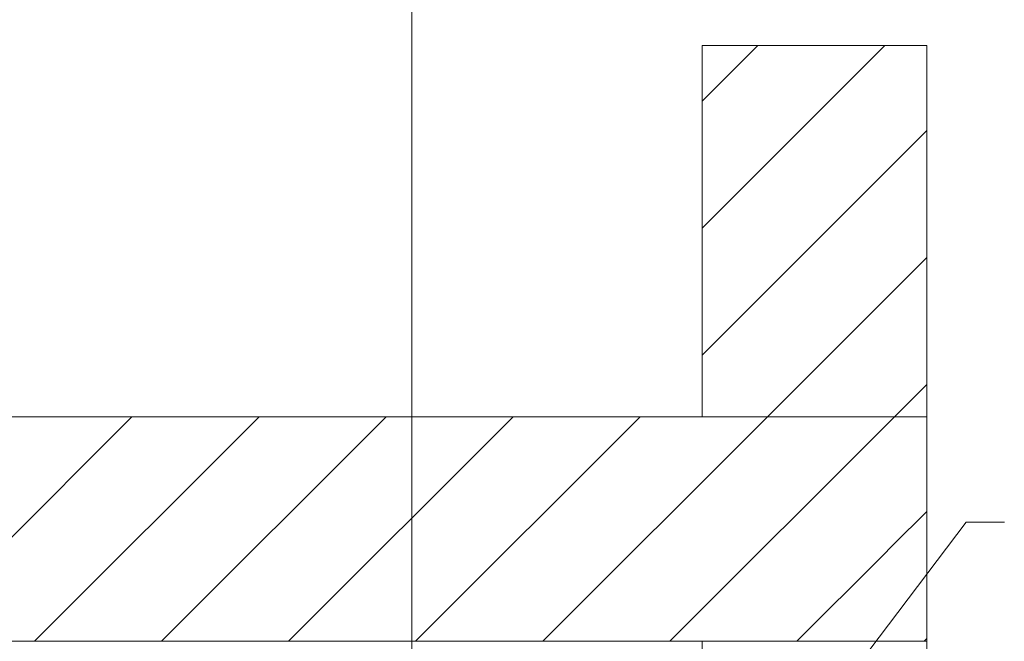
# Model space of a CAD drawing. Extents: x -620 to 3480, y 62 to 1112.
# Tile 260 of 288: x 260 to 271, y 879 to 886. Entities that reach past the tile are written whole.
import ezdxf
from ezdxf.lldxf.tags import DXFTag

# ---------------------------------------------------------------- set-up
doc = ezdxf.new("R2010")
doc.units = 0
doc.layers.get('0').update_dxf_attribs({"lineweight": 13})
doc.layers.add('E_Detail_Beschriftung', color=7, linetype='Continuous', lineweight=13, true_color=0x009900)
doc.layers.add('E_Detail_Wandschraffur', color=7, linetype='Continuous', lineweight=5, true_color=0xc0c0c0)
doc.layers.add('E_Detail_Linie_Text_Bem', color=7, linetype='Continuous', lineweight=13)
doc.styles.get("Standard").update_dxf_attribs({"font": 'ARIALN.TTF'})
tags = doc.linetypes.add('fein_strichliert', pattern=[4, 1, -2, 1]).pattern_tags.tags
tags[8:9] = [DXFTag(74, 4), DXFTag(75, 0), DXFTag(340, '0'), DXFTag(46, 0.0), DXFTag(50, 0.0), DXFTag(44, 0.0), DXFTag(45, 0.0)]
tags[6:7] = [DXFTag(74, 4), DXFTag(75, 0), DXFTag(340, '0'), DXFTag(46, 0.0), DXFTag(50, 0.0), DXFTag(44, 0.0), DXFTag(45, 0.0)]
tags[4:5] = [DXFTag(74, 4), DXFTag(75, 0), DXFTag(340, '0'), DXFTag(46, 0.0), DXFTag(50, 0.0), DXFTag(44, 0.0), DXFTag(45, 0.0)]
tags = doc.linetypes.add('fein_strichliert-A06GA2TT8I', pattern=[4, 1, -2, 1]).pattern_tags.tags
tags[8:9] = [DXFTag(74, 4), DXFTag(75, 0), DXFTag(340, '0'), DXFTag(46, 0.0), DXFTag(50, 0.0), DXFTag(44, 0.0), DXFTag(45, 0.0)]
tags[6:7] = [DXFTag(74, 4), DXFTag(75, 0), DXFTag(340, '0'), DXFTag(46, 0.0), DXFTag(50, 0.0), DXFTag(44, 0.0), DXFTag(45, 0.0)]
tags[4:5] = [DXFTag(74, 4), DXFTag(75, 0), DXFTag(340, '0'), DXFTag(46, 0.0), DXFTag(50, 0.0), DXFTag(44, 0.0), DXFTag(45, 0.0)]

# ---------------------------------------------------------------- blocks, each defined once
blk = doc.blocks.new('Referenz-A06GA2TU8I')
at = {"layer": 'E_Detail_Linie_Text_Bem', "linetype": 'fein_strichliert-A06GA2TT8I', "ltscale": 0.65}
blk.add_line((263.986, 838.323), (263.986, 891.202), dxfattribs=at)
at = {"layer": 'E_Detail_Linie_Text_Bem', "linetype": 'Continuous', "ltscale": 0.13}
for p, q in [((267.214, 885.765), (269.714, 885.765)), ((267.214, 881.631), (267.214, 885.765)), ((269.714, 885.765), (269.714, 881.631)), ((269.714, 881.631), (218.387, 881.631)), ((269.714, 881.631), (267.214, 881.631)), ((269.714, 879.131), (269.714, 881.631)), ((218.387, 879.131), (267.214, 879.131)), ((228.779, 879.131), (269.714, 879.131)), ((267.214, 879.131), (269.714, 879.131)), ((267.214, 867.331), (267.214, 879.131)), ((269.714, 879.131), (269.714, 839.131))]:
    blk.add_line(p, q, dxfattribs=at)
at = {"layer": 'E_Detail_Linie_Text_Bem', "color": 0, "linetype": 'Continuous', "ltscale": 0.13}
for p, q in [((268.482, 878.25), (270.152, 880.459)), ((270.152, 880.459), (270.578, 880.459))]:
    blk.add_line(p, q, dxfattribs=at)
at = {"layer": 'E_Detail_Wandschraffur', "linetype": 'fein_strichliert', "ltscale": 0.13}
for p, q in [((267.214, 883.732), (269.248, 885.765)), ((267.941, 881.631), (269.714, 883.403)), ((259.785, 879.131), (262.285, 881.631)), ((262.613, 879.131), (265.113, 881.631)), ((265.441, 879.131), (267.941, 881.631)), ((269.339, 880.2), (269.714, 880.575)), ((269.218, 880.079), (269.339, 880.2)), ((268.27, 879.131), (269.218, 880.079))]:
    blk.add_line(p, q, dxfattribs=at)
at = {"layer": 'E_Detail_Wandschraffur', "linetype": 'ByBlock', "ltscale": 0.13}
for p, q in [((267.214, 885.146), (267.833, 885.765)), ((267.214, 882.318), (269.714, 884.818)), ((269.356, 881.631), (269.714, 881.989)), ((258.37, 879.131), (260.87, 881.631)), ((261.199, 879.131), (263.699, 881.631)), ((264.027, 879.131), (266.527, 881.631)), ((266.856, 879.131), (269.356, 881.631)), ((269.684, 879.131), (269.714, 879.161))]:
    blk.add_line(p, q, dxfattribs=at)
at = {"layer": 'E_Detail_Beschriftung', "linetype": 'Continuous', "ltscale": 0.13, "insert": (264.766, 870.559), "char_height": 1.4, "attachment_point": 1, "rotation": 90}
blk.add_mtext('{\\fArial Narrow;2x Endtülle}', dxfattribs=at)

msp = doc.modelspace()

# ---------------------------------------------------------------- block references
at = {"color": 8, "lineweight": 25, "ltscale": 0.25, "true_color": 0x808080}
msp.add_blockref('Referenz-A06GA2TU8I', (0, 0), dxfattribs=at)

doc.saveas('drawing.dxf')
